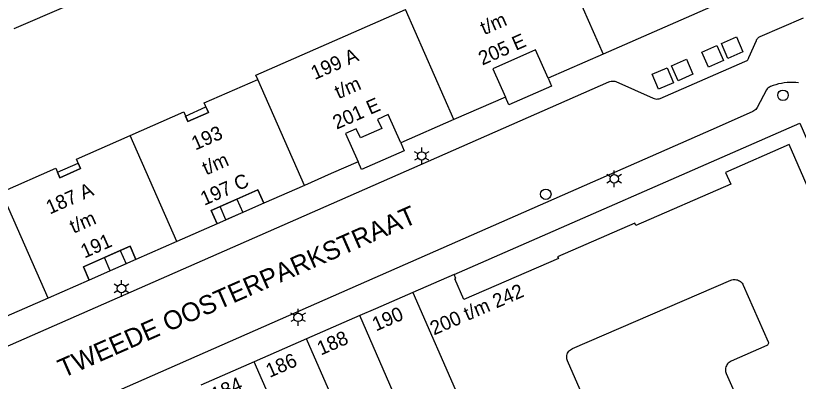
# Model space of a CAD drawing. Extents: x 122462 to 123306, y 485548 to 486417.
# Drawn here: x 123170.2 to 123253.6, y 485664.9 to 485703.9 of the extents above; entities that cross this region are included whole.
import ezdxf

# ---------------------------------------------------------------- set-up
doc = ezdxf.new("R2010")
doc.units = 0
for name, color, linetype in [('B-WE-IE-MEUBILAIR_WEGMEUBILAIR_VERKEERSBORD-S', 7, 'Continuous'), ('Level 1', 7, 'Continuous'), ('Level 10', 7, 'Continuous'), ('Level 11', 7, 'Continuous'), ('Level 17', 7, 'Continuous'), ('Level 19', 7, 'Continuous'), ('Level 30', 7, 'Continuous'), ('Level 4', 7, 'Continuous'), ('Level 42', 7, 'Continuous'), ('Level 50', 7, 'Continuous'), ('Level 53', 7, 'Continuous'), ('N-WE-GR-BOOM_DOORWORTELBARE RUIMTE-G', 7, 'Continuous')]:
    doc.layers.add(name, color=color, linetype=linetype)

msp = doc.modelspace()

# ---------------------------------------------------------------- linework, layer by layer
at = {"layer": 'Level 1'}
for p, q in [((123193.741, 485684.349), (123191.936, 485683.554)), ((123181.302, 485678.873), (123179.607, 485678.127)), ((123216.88, 485676.329), (123212.469, 485674.4)), ((123206.815, 485671.929), (123201.138, 485669.447)), ((123201.138, 485669.447), (123195.582, 485667.019)), ((123195.582, 485667.019), (123189.89, 485664.529))]:
    msp.add_line(p, q, dxfattribs=at)
for points in [[(123253.528, 485722.014), (123254.249, 485722.329), (123259.059, 485711.38), (123232.769, 485699.799)], [(123195.968, 485697.128), (123195.767, 485697.586), (123211.681, 485704.573)], [(123232.769, 485699.799), (123226.881, 485697.245), (123225.55, 485700.268), (123221.006, 485698.268), (123222.337, 485695.245), (123216.851, 485692.83)], [(123182.346, 485691.132), (123188.061, 485693.648), (123188.505, 485692.641), (123190.692, 485693.604), (123190.249, 485694.61), (123195.968, 485697.128)], [(123216.851, 485692.83), (123211.197, 485690.341), (123209.866, 485693.363), (123208.723, 485692.86), (123209.158, 485691.873), (123206.888, 485690.874), (123206.454, 485691.861), (123205.309, 485691.357), (123206.639, 485688.334), (123203.784, 485687.077), (123200.929, 485685.819)], [(123168.646, 485685.1), (123174.435, 485687.649), (123174.878, 485686.642), (123177.074, 485687.609), (123176.631, 485688.616), (123182.346, 485691.132)], [(123260.191, 485673.746), (123260.119, 485673.911), (123259.122, 485673.477), (123255.696, 485681.362), (123256.289, 485681.62), (123252.57, 485690.17), (123245.799, 485687.199), (123246.351, 485685.947), (123236.239, 485681.543), (123236.13, 485681.789), (123227.91, 485678.209), (123227.989, 485678.03), (123217.928, 485673.648), (123216.959, 485675.858), (123217.067, 485675.905), (123216.88, 485676.329)], [(123200.929, 485685.819), (123196.595, 485683.911), (123195.97, 485685.33), (123193.741, 485684.349)], [(123191.936, 485683.554), (123190.997, 485683.141), (123191.622, 485681.722), (123187.322, 485679.829)], [(123187.322, 485679.829), (123182.975, 485677.915), (123182.35, 485679.334), (123181.302, 485678.873)], [(123179.607, 485678.127), (123177.382, 485677.147), (123178.006, 485675.728), (123173.62, 485673.799)], [(123230.82, 485662.891), (123228.968, 485667.091), (123228.926, 485667.205), (123228.898, 485667.323), (123228.884, 485667.444), (123228.885, 485667.565), (123228.901, 485667.685), (123228.932, 485667.803), (123228.976, 485667.916), (123229.034, 485668.023), (123229.104, 485668.122), (123229.186, 485668.212), (123229.278, 485668.291), (123229.379, 485668.358), (123229.487, 485668.413), (123246.37, 485675.698), (123246.483, 485675.739), (123246.6, 485675.766), (123246.719, 485675.779), (123246.839, 485675.777), (123246.959, 485675.761), (123247.075, 485675.731), (123247.187, 485675.687), (123247.292, 485675.631), (123247.391, 485675.561), (123247.48, 485675.481), (123247.559, 485675.39), (123247.626, 485675.291), (123247.681, 485675.184), (123250.347, 485669.138), (123250.37, 485669.057), (123250.371, 485668.98), (123250.352, 485668.905), (123250.314, 485668.838), (123250.26, 485668.782), (123250.194, 485668.742), (123246.389, 485667.064), (123246.282, 485667.009), (123246.182, 485666.941), (123246.091, 485666.862), (123246.01, 485666.772), (123245.941, 485666.673), (123245.884, 485666.567), (123245.84, 485666.454), (123245.81, 485666.337), (123245.795, 485666.217), (123245.794, 485666.097), (123245.807, 485665.977), (123245.835, 485665.859), (123245.877, 485665.746), (123247.599, 485661.841)], [(123212.469, 485674.4), (123208.503, 485672.667), (123206.815, 485671.929)], [(123173.62, 485673.799), (123169.145, 485671.826), (123168.519, 485673.245), (123166.299, 485672.265)]]:
    msp.add_lwpolyline(points, dxfattribs=at)
at = {"layer": 'Level 10'}
for points in [[(123188.505, 485692.641), (123188.251, 485693.217), (123190.438, 485694.181), (123190.692, 485693.604), (123188.505, 485692.641)], [(123174.878, 485686.642), (123174.625, 485687.219), (123176.82, 485688.186), (123177.074, 485687.609), (123174.878, 485686.642)], [(123191.622, 485681.722), (123190.997, 485683.141), (123193.741, 485684.349), (123195.97, 485685.33), (123196.595, 485683.911), (123191.622, 485681.722)], [(123178.006, 485675.728), (123177.382, 485677.147), (123179.607, 485678.127), (123182.35, 485679.334), (123182.975, 485677.915), (123178.006, 485675.728)]]:
    msp.add_lwpolyline(points, dxfattribs=at)
at = {"layer": 'Level 11'}
for points in [[(123226.881, 485697.245), (123227.248, 485696.413), (123222.704, 485694.413), (123222.337, 485695.245)], [(123211.197, 485690.341), (123211.564, 485689.509), (123207.006, 485687.502), (123206.639, 485688.334)]]:
    msp.add_lwpolyline(points, dxfattribs=at)
at = {"layer": 'Level 17'}
for points in [[(123249.112, 485701.355), (123249.153, 485701.432), (123249.205, 485701.502), (123249.266, 485701.563), (123249.336, 485701.615), (123249.413, 485701.656), (123249.495, 485701.686), (123254.088, 485703.694)], [(123140.615, 485656.071), (123204.708, 485684.255), (123233.363, 485696.855), (123233.485, 485696.897), (123233.61, 485696.925), (123233.739, 485696.939), (123233.867, 485696.937), (123233.995, 485696.92), (123234.12, 485696.888), (123238.081, 485695.115), (123238.204, 485695.073), (123238.331, 485695.045), (123238.46, 485695.032), (123238.59, 485695.035), (123238.719, 485695.052), (123238.845, 485695.084), (123247.858, 485699.028), (123247.942, 485699.06), (123248.02, 485699.102), (123248.092, 485699.156), (123248.156, 485699.218), (123248.21, 485699.289), (123248.255, 485699.367), (123248.288, 485699.45), (123249.082, 485701.273), (123249.112, 485701.355)], [(123253.575, 485696.774), (123253.271, 485696.8), (123252.966, 485696.81), (123252.661, 485696.805), (123252.356, 485696.785), (123252.053, 485696.751), (123251.752, 485696.701), (123251.453, 485696.636), (123251.159, 485696.556), (123250.868, 485696.462), (123250.583, 485696.354), (123250.487, 485696.303), (123250.397, 485696.244), (123250.313, 485696.176), (123250.236, 485696.1), (123250.167, 485696.017), (123249.172, 485694.124), (123249.103, 485694.017), (123249.022, 485693.92), (123248.93, 485693.833), (123248.827, 485693.758), (123248.716, 485693.697), (123245.123, 485692.101), (123207.552, 485675.569), (123168.357, 485658.322)], [(123216.88, 485676.329), (123253.699, 485692.444), (123261.572, 485674.346)]]:
    msp.add_lwpolyline(points, dxfattribs=at)
at = {"layer": 'Level 19'}
msp.add_line((123175.517, 485704.881), (123169.952, 485702.51), dxfattribs=at)
at = {"layer": 'Level 30'}
for points in [[(123193.741, 485684.349), (123194.365, 485682.93), (123192.561, 485682.135), (123191.936, 485683.554)], [(123181.302, 485678.873), (123181.927, 485677.454), (123180.232, 485676.708), (123179.607, 485678.127)]]:
    msp.add_lwpolyline(points, dxfattribs=at)
at = {"layer": 'Level 4'}
for p, q in [((123227.595, 485711.561), (123232.769, 485699.799)), ((123216.851, 485692.83), (123211.681, 485704.573)), ((123200.929, 485685.819), (123195.968, 485697.128)), ((123187.322, 485679.829), (123182.346, 485691.132)), ((123173.62, 485673.799), (123168.646, 485685.1)), ((123212.469, 485674.4), (123219.524, 485658.311)), ((123212.075, 485659.926), (123206.815, 485671.929)), ((123208.194, 485653.347), (123201.138, 485669.447)), ((123200.847, 485655.005), (123195.582, 485667.019))]:
    msp.add_line(p, q, dxfattribs=at)
at = {"layer": 'Level 42'}
for points in [[(123246.05, 485699.36), (123245.356, 485700.959), (123246.955, 485701.653), (123247.649, 485700.054), (123246.05, 485699.36)], [(123243.982, 485698.442), (123243.281, 485700.039), (123244.878, 485700.74), (123245.579, 485699.143), (123243.982, 485698.442)], [(123240.733, 485696.975), (123240.038, 485698.57), (123241.633, 485699.265), (123242.328, 485697.67), (123240.733, 485696.975)], [(123238.664, 485696.079), (123237.978, 485697.671), (123239.57, 485698.357), (123240.256, 485696.765), (123238.664, 485696.079)]]:
    msp.add_lwpolyline(points, dxfattribs=at)
at = {"layer": 'Level 50'}
for p, q in [((123213.03, 485689.184), (123212.64, 485689.409)), ((123213.42, 485689.409), (123213.42, 485689.859)), ((123214.199, 485689.409), (123213.809, 485689.184)), ((123213.03, 485688.734), (123212.64, 485688.509)), ((123213.42, 485688.059), (123213.42, 485688.509)), ((123214.199, 485688.509), (123213.809, 485688.734)), ((123233.55, 485686.744), (123233.16, 485686.969)), ((123233.94, 485686.969), (123233.94, 485687.419)), ((123234.719, 485686.969), (123234.329, 485686.744)), ((123233.55, 485686.294), (123233.16, 485686.069)), ((123233.94, 485685.619), (123233.94, 485686.069)), ((123234.719, 485686.069), (123234.329, 485686.294)), ((123181.05, 485675.044), (123180.66, 485675.269)), ((123181.44, 485675.269), (123181.44, 485675.719)), ((123182.219, 485675.269), (123181.829, 485675.044)), ((123181.05, 485674.594), (123180.66, 485674.369)), ((123181.44, 485673.919), (123181.44, 485674.369)), ((123182.219, 485674.369), (123181.829, 485674.594)), ((123200.26, 485672.189), (123200.26, 485672.639)), ((123199.87, 485671.964), (123199.48, 485672.189)), ((123201.039, 485672.189), (123200.649, 485671.964)), ((123199.87, 485671.514), (123199.48, 485671.289)), ((123200.26, 485670.839), (123200.26, 485671.289)), ((123201.039, 485671.289), (123200.649, 485671.514))]:
    msp.add_line(p, q, dxfattribs=at)
for centre in [(123213.42, 485688.959), (123233.94, 485686.519), (123181.44, 485674.819), (123200.26, 485671.739)]:
    msp.add_circle(centre, 0.45, dxfattribs=at)
at = {"layer": 'Level 53'}
for centre in [(123251.92, 485695.429), (123226.643, 485684.871)]:
    msp.add_circle(centre, 0.56, dxfattribs=at)

# ---------------------------------------------------------------- texts
at = {"layer": 'B-WE-IE-MEUBILAIR_WEGMEUBILAIR_VERKEERSBORD-S'}
for s, rotation, p in [('t/m', 23.76108, (123220.084, 485701.839)), ('205 E', 23.76108, (123219.883, 485698.594)), ('199 A', 23.76108, (123202.03, 485697.05)), ('t/m', 23.76108, (123204.559, 485695.005)), ('201 E', 23.76108, (123204.359, 485691.76)), ('193', 23.76076, (123189.3, 485689.529)), ('t/m', 23.76076, (123190.457, 485686.881)), ('197 C', 23.76076, (123190.258, 485683.636)), ('187 A', 23.76076, (123173.796, 485682.705)), ('t/m', 23.76076, (123176.325, 485680.66)), ('191', 23.76076, (123177.493, 485678.017)), ('200 t/m 242', 23.39876, (123214.722, 485669.809)), ('190', 23.61114, (123208.55, 485670.231)), ('188', 23.61114, (123202.682, 485667.665)), ('186', 23.61114, (123197.221, 485665.279)), ('184', 23.78899, (123191.404, 485662.73))]:
    msp.add_text(s, height=1.5, rotation=rotation, dxfattribs=at).set_placement(p)
at = {"layer": 'N-WE-GR-BOOM_DOORWORTELBARE RUIMTE-G'}
msp.add_text('TWEEDE OOSTERPARKSTRAAT', height=2, rotation=23.73502, dxfattribs=at).set_placement((123175.228, 485665.261))

doc.saveas('drawing.dxf')
